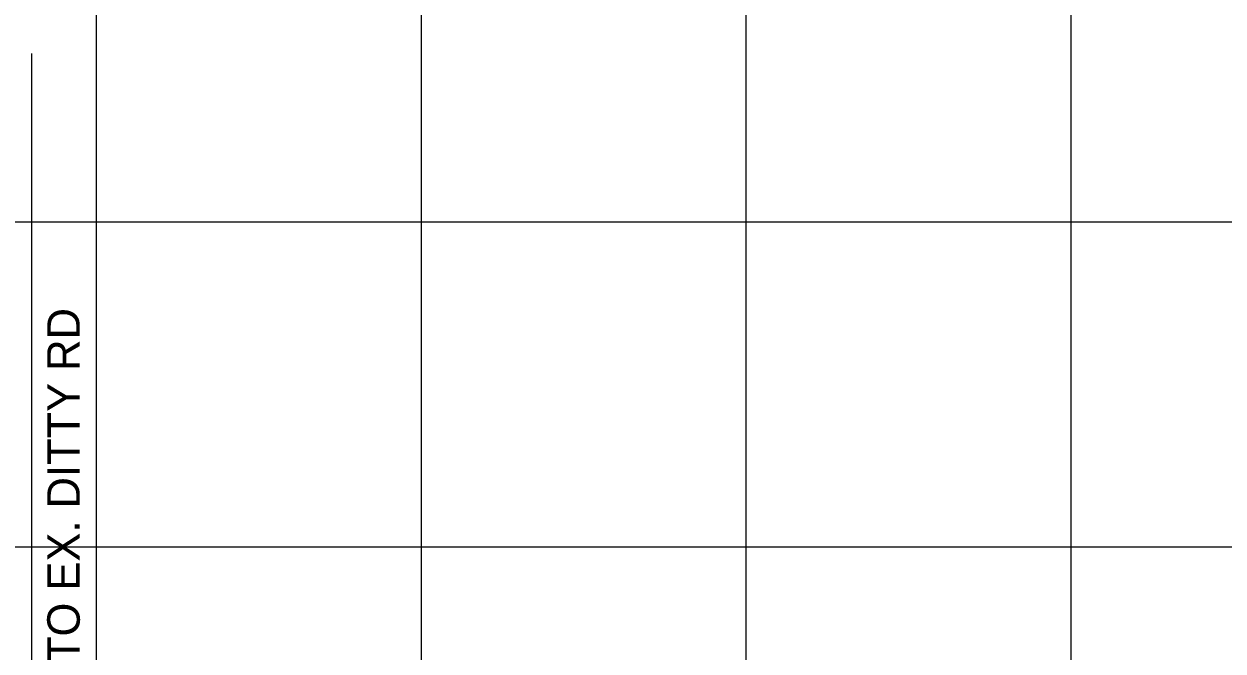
# Model space of a CAD drawing. Extents: x 1131015 to 1136271, y 133453 to 174329.
# Drawn here: x 1131328.22 to 1131365.13, y 170687.45 to 170706.74 of the extents above; entities that cross this region are included whole.
import ezdxf

# ---------------------------------------------------------------- set-up
doc = ezdxf.new("R2010")
doc.units = 0
for name, color, linetype in [('DESIGN - SCRATCH - User 1', 7, 'Continuous'), ('DESIGN - SHEET - Light Grid', 7, 'Continuous'), ('DESIGN - SHEET - Linework', 7, 'Continuous'), ('DESIGN - TYPICAL - Text', 7, 'Continuous')]:
    doc.layers.add(name, color=color, linetype=linetype)

msp = doc.modelspace()

# ---------------------------------------------------------------- linework, layer by layer
at = {"layer": 'DESIGN - SCRATCH - User 1'}
msp.add_line((1131340.456, 170674.941), (1131340.456, 170735.674), dxfattribs=at)
at = {"layer": 'DESIGN - SHEET - Light Grid'}
msp.add_line((1131340.456, 170667.655), (1131340.456, 170742.264), dxfattribs=at)
at = {"layer": 'DESIGN - SHEET - Linework'}
for p, q in [((1131330.456, 170610.655), (1131330.456, 170820.655)), ((1131340.456, 170610.655), (1131340.456, 170820.655)), ((1131350.456, 170610.655), (1131350.456, 170820.655)), ((1131360.456, 170610.655), (1131360.456, 170820.655)), ((1131190.456, 170700.655), (1131490.456, 170700.655)), ((1131190.456, 170690.655), (1131490.456, 170690.655))]:
    msp.add_line(p, q, dxfattribs=at)
at = {"layer": 'DESIGN - TYPICAL - Text'}
msp.add_line((1131328.456, 170705.834), (1131328.456, 170668.641), dxfattribs=at)

# ---------------------------------------------------------------- texts
msp.add_text('TIE-IN TO EX. DITTY RD', height=1, rotation=90, dxfattribs=at).set_placement((1131329.941, 170682.849))

doc.saveas('drawing.dxf')
